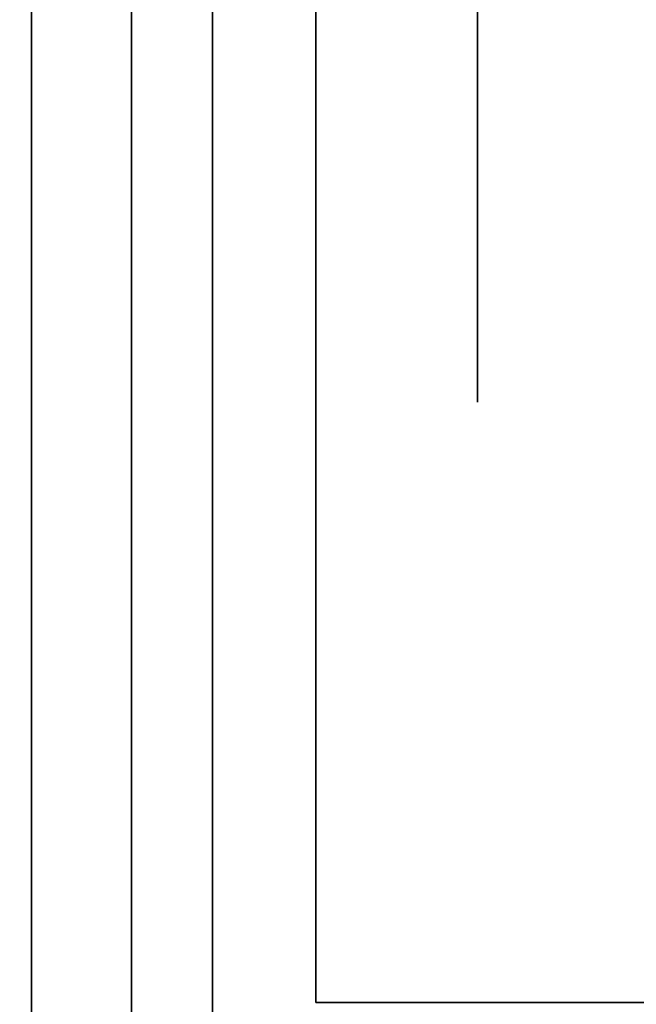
# Model space of a CAD drawing. Extents: x -1299 to -1246.9, y 2743.7 to 2747.9.
# Tile 190 of 1056: x -1292.999 to -1292.9609, y 2744.8428 to 2744.9037. Entities that reach past the tile are written whole.
import ezdxf

# ---------------------------------------------------------------- set-up
doc = ezdxf.new("R2010")
doc.units = 0
doc.header["$LTSCALE"] = 150
doc.header["$MEASUREMENT"] = 0
doc.layers.add('3DFACE_BOLT', color=7, linetype='CONTINUOUS')
doc.layers.add('3DFACE_SHAPE', color=7, linetype='CONTINUOUS')

msp = doc.modelspace()

# ---------------------------------------------------------------- linework, layer by layer
at = {"layer": '3DFACE_BOLT', "color": 1}
for points, invisible_edges in [([(-1292.970719, 2744.906824, 0.138), (-1292.970719, 2744.900136, 0.126417), (-1292.980719, 2744.906824, 0.138)], 14), ([(-1292.980719, 2744.906824, 0.138), (-1292.970719, 2744.900136, 0.126417), (-1292.980719, 2744.900136, 0.126417)], 3), ([(-1292.970719, 2744.900136, 0.149583), (-1292.970719, 2744.906824, 0.138), (-1292.980719, 2744.900136, 0.149583)], 14), ([(-1292.980719, 2744.900136, 0.149583), (-1292.970719, 2744.906824, 0.138), (-1292.980719, 2744.906824, 0.138)], 3), ([(-1292.980719, 2744.906824, 0.138), (-1292.980719, 2744.900136, 0.126417), (-1292.980719, 2744.900136, 0.149583)], 2), ([(-1292.970719, 2744.906824, 0.068), (-1292.970719, 2744.900136, 0.056417), (-1292.980719, 2744.906824, 0.068)], 14), ([(-1292.980719, 2744.906824, 0.068), (-1292.970719, 2744.900136, 0.056417), (-1292.980719, 2744.900136, 0.056417)], 3), ([(-1292.970719, 2744.900136, 0.079583), (-1292.970719, 2744.906824, 0.068), (-1292.980719, 2744.900136, 0.079583)], 14), ([(-1292.980719, 2744.900136, 0.079583), (-1292.970719, 2744.906824, 0.068), (-1292.980719, 2744.906824, 0.068)], 3), ([(-1292.980719, 2744.906824, 0.068), (-1292.980719, 2744.900136, 0.056417), (-1292.980719, 2744.900136, 0.079583)], 2), ([(-1292.970719, 2744.906824, 0.138), (-1292.970719, 2744.900136, 0.149583), (-1292.970719, 2744.900136, 0.126417)], 2), ([(-1292.970719, 2744.906824, 0.068), (-1292.970719, 2744.900136, 0.079583), (-1292.970719, 2744.900136, 0.056417)], 2), ([(-1292.980719, 2744.901449, 0.138), (-1292.980719, 2744.901057, 0.135528), (-1293.030719, 2744.901449, 0.138)], 14), ([(-1293.030719, 2744.901449, 0.138), (-1292.980719, 2744.901057, 0.135528), (-1293.030719, 2744.901057, 0.135528)], 3), ([(-1292.980719, 2744.901057, 0.140472), (-1292.980719, 2744.901449, 0.138), (-1293.030719, 2744.901057, 0.140472)], 14), ([(-1293.030719, 2744.901057, 0.140472), (-1292.980719, 2744.901449, 0.138), (-1293.030719, 2744.901449, 0.138)], 3), ([(-1292.980719, 2744.901449, 0.068), (-1292.980719, 2744.901057, 0.065528), (-1293.030719, 2744.901449, 0.068)], 14), ([(-1293.030719, 2744.901449, 0.068), (-1292.980719, 2744.901057, 0.065528), (-1293.030719, 2744.901057, 0.065528)], 3), ([(-1292.980719, 2744.901057, 0.070472), (-1292.980719, 2744.901449, 0.068), (-1293.030719, 2744.901057, 0.070472)], 14), ([(-1293.030719, 2744.901057, 0.070472), (-1292.980719, 2744.901449, 0.068), (-1293.030719, 2744.901449, 0.068)], 3), ([(-1292.980719, 2744.901057, 0.135528), (-1292.980719, 2744.899921, 0.133298), (-1293.030719, 2744.901057, 0.135528)], 14), ([(-1293.030719, 2744.901057, 0.135528), (-1292.980719, 2744.899921, 0.133298), (-1293.030719, 2744.899921, 0.133298)], 3), ([(-1292.980719, 2744.899921, 0.142702), (-1292.980719, 2744.901057, 0.140472), (-1293.030719, 2744.899921, 0.142702)], 14), ([(-1293.030719, 2744.899921, 0.142702), (-1292.980719, 2744.901057, 0.140472), (-1293.030719, 2744.901057, 0.140472)], 3), ([(-1292.980719, 2744.901057, 0.065528), (-1292.980719, 2744.899921, 0.063298), (-1293.030719, 2744.901057, 0.065528)], 14), ([(-1293.030719, 2744.901057, 0.065528), (-1292.980719, 2744.899921, 0.063298), (-1293.030719, 2744.899921, 0.063298)], 3), ([(-1292.980719, 2744.899921, 0.072702), (-1292.980719, 2744.901057, 0.070472), (-1293.030719, 2744.899921, 0.072702)], 14), ([(-1293.030719, 2744.899921, 0.072702), (-1292.980719, 2744.901057, 0.070472), (-1293.030719, 2744.901057, 0.070472)], 3), ([(-1292.980719, 2744.901449, 0.138), (-1292.980719, 2744.901057, 0.140472), (-1292.980719, 2744.901057, 0.135528)], 2), ([(-1292.980719, 2744.901449, 0.068), (-1292.980719, 2744.901057, 0.070472), (-1292.980719, 2744.901057, 0.065528)], 2), ([(-1292.980719, 2744.901057, 0.140472), (-1292.980719, 2744.899921, 0.142702), (-1292.980719, 2744.901057, 0.135528)], 14), ([(-1292.980719, 2744.901057, 0.135528), (-1292.980719, 2744.899921, 0.142702), (-1292.980719, 2744.899921, 0.133298)], 3), ([(-1292.980719, 2744.901057, 0.070472), (-1292.980719, 2744.899921, 0.072702), (-1292.980719, 2744.901057, 0.065528)], 14), ([(-1292.980719, 2744.901057, 0.065528), (-1292.980719, 2744.899921, 0.072702), (-1292.980719, 2744.899921, 0.063298)], 3), ([(-1292.980719, 2744.899921, 0.133298), (-1292.980719, 2744.898151, 0.131528), (-1293.030719, 2744.899921, 0.133298)], 14), ([(-1293.030719, 2744.899921, 0.133298), (-1292.980719, 2744.898151, 0.131528), (-1293.030719, 2744.898151, 0.131528)], 3), ([(-1292.980719, 2744.898151, 0.144472), (-1292.980719, 2744.899921, 0.142702), (-1293.030719, 2744.898151, 0.144472)], 14), ([(-1293.030719, 2744.898151, 0.144472), (-1292.980719, 2744.899921, 0.142702), (-1293.030719, 2744.899921, 0.142702)], 3), ([(-1292.980719, 2744.899921, 0.063298), (-1292.980719, 2744.898151, 0.061528), (-1293.030719, 2744.899921, 0.063298)], 14), ([(-1293.030719, 2744.899921, 0.063298), (-1292.980719, 2744.898151, 0.061528), (-1293.030719, 2744.898151, 0.061528)], 3), ([(-1292.980719, 2744.898151, 0.074472), (-1292.980719, 2744.899921, 0.072702), (-1293.030719, 2744.898151, 0.074472)], 14), ([(-1293.030719, 2744.898151, 0.074472), (-1292.980719, 2744.899921, 0.072702), (-1293.030719, 2744.899921, 0.072702)], 3), ([(-1292.970719, 2744.900136, 0.126417), (-1292.970719, 2744.886761, 0.126417), (-1292.980719, 2744.900136, 0.126417)], 14), ([(-1292.980719, 2744.900136, 0.126417), (-1292.970719, 2744.886761, 0.126417), (-1292.980719, 2744.886761, 0.126417)], 3), ([(-1292.970719, 2744.886761, 0.149583), (-1292.970719, 2744.900136, 0.149583), (-1292.980719, 2744.886761, 0.149583)], 14), ([(-1292.980719, 2744.886761, 0.149583), (-1292.970719, 2744.900136, 0.149583), (-1292.980719, 2744.900136, 0.149583)], 3), ([(-1292.980719, 2744.900136, 0.126417), (-1292.980719, 2744.886761, 0.126417), (-1292.980719, 2744.900136, 0.149583)], 14), ([(-1292.980719, 2744.900136, 0.149583), (-1292.980719, 2744.886761, 0.126417), (-1292.980719, 2744.886761, 0.149583)], 3), ([(-1292.970719, 2744.900136, 0.056417), (-1292.970719, 2744.886761, 0.056417), (-1292.980719, 2744.900136, 0.056417)], 14), ([(-1292.980719, 2744.900136, 0.056417), (-1292.970719, 2744.886761, 0.056417), (-1292.980719, 2744.886761, 0.056417)], 3), ([(-1292.970719, 2744.886761, 0.079583), (-1292.970719, 2744.900136, 0.079583), (-1292.980719, 2744.886761, 0.079583)], 14), ([(-1292.980719, 2744.886761, 0.079583), (-1292.970719, 2744.900136, 0.079583), (-1292.980719, 2744.900136, 0.079583)], 3), ([(-1292.980719, 2744.900136, 0.056417), (-1292.980719, 2744.886761, 0.056417), (-1292.980719, 2744.900136, 0.079583)], 14), ([(-1292.980719, 2744.900136, 0.079583), (-1292.980719, 2744.886761, 0.056417), (-1292.980719, 2744.886761, 0.079583)], 3), ([(-1292.980719, 2744.899921, 0.142702), (-1292.980719, 2744.898151, 0.144472), (-1292.980719, 2744.899921, 0.133298)], 14), ([(-1292.980719, 2744.899921, 0.133298), (-1292.980719, 2744.898151, 0.144472), (-1292.980719, 2744.898151, 0.131528)], 3), ([(-1292.980719, 2744.899921, 0.072702), (-1292.980719, 2744.898151, 0.074472), (-1292.980719, 2744.899921, 0.063298)], 14), ([(-1292.980719, 2744.899921, 0.063298), (-1292.980719, 2744.898151, 0.074472), (-1292.980719, 2744.898151, 0.061528)], 3), ([(-1292.970719, 2744.900136, 0.149583), (-1292.970719, 2744.886761, 0.149583), (-1292.970719, 2744.900136, 0.126417)], 14), ([(-1292.970719, 2744.900136, 0.126417), (-1292.970719, 2744.886761, 0.149583), (-1292.970719, 2744.886761, 0.126417)], 3), ([(-1292.970719, 2744.900136, 0.079583), (-1292.970719, 2744.886761, 0.079583), (-1292.970719, 2744.900136, 0.056417)], 14), ([(-1292.970719, 2744.900136, 0.056417), (-1292.970719, 2744.886761, 0.079583), (-1292.970719, 2744.886761, 0.056417)], 3), ([(-1292.980719, 2744.898151, 0.131528), (-1292.980719, 2744.895921, 0.130392), (-1293.030719, 2744.898151, 0.131528)], 14), ([(-1293.030719, 2744.898151, 0.131528), (-1292.980719, 2744.895921, 0.130392), (-1293.030719, 2744.895921, 0.130392)], 3), ([(-1292.980719, 2744.895921, 0.145608), (-1292.980719, 2744.898151, 0.144472), (-1293.030719, 2744.895921, 0.145608)], 14), ([(-1293.030719, 2744.895921, 0.145608), (-1292.980719, 2744.898151, 0.144472), (-1293.030719, 2744.898151, 0.144472)], 3), ([(-1292.980719, 2744.898151, 0.061528), (-1292.980719, 2744.895921, 0.060392), (-1293.030719, 2744.898151, 0.061528)], 14), ([(-1293.030719, 2744.898151, 0.061528), (-1292.980719, 2744.895921, 0.060392), (-1293.030719, 2744.895921, 0.060392)], 3), ([(-1292.980719, 2744.895921, 0.075608), (-1292.980719, 2744.898151, 0.074472), (-1293.030719, 2744.895921, 0.075608)], 14), ([(-1293.030719, 2744.895921, 0.075608), (-1292.980719, 2744.898151, 0.074472), (-1293.030719, 2744.898151, 0.074472)], 3), ([(-1292.980719, 2744.898151, 0.144472), (-1292.980719, 2744.895921, 0.145608), (-1292.980719, 2744.898151, 0.131528)], 14), ([(-1292.980719, 2744.898151, 0.131528), (-1292.980719, 2744.895921, 0.145608), (-1292.980719, 2744.895921, 0.130392)], 3), ([(-1292.980719, 2744.898151, 0.074472), (-1292.980719, 2744.895921, 0.075608), (-1292.980719, 2744.898151, 0.061528)], 14), ([(-1292.980719, 2744.898151, 0.061528), (-1292.980719, 2744.895921, 0.075608), (-1292.980719, 2744.895921, 0.060392)], 3), ([(-1292.980719, 2744.895921, 0.130392), (-1292.980719, 2744.893449, 0.13), (-1293.030719, 2744.895921, 0.130392)], 14), ([(-1293.030719, 2744.895921, 0.130392), (-1292.980719, 2744.893449, 0.13), (-1293.030719, 2744.893449, 0.13)], 3), ([(-1292.980719, 2744.893449, 0.146), (-1292.980719, 2744.895921, 0.145608), (-1293.030719, 2744.893449, 0.146)], 14), ([(-1293.030719, 2744.893449, 0.146), (-1292.980719, 2744.895921, 0.145608), (-1293.030719, 2744.895921, 0.145608)], 3), ([(-1292.980719, 2744.895921, 0.060392), (-1292.980719, 2744.893449, 0.06), (-1293.030719, 2744.895921, 0.060392)], 14), ([(-1293.030719, 2744.895921, 0.060392), (-1292.980719, 2744.893449, 0.06), (-1293.030719, 2744.893449, 0.06)], 3), ([(-1292.980719, 2744.893449, 0.076), (-1292.980719, 2744.895921, 0.075608), (-1293.030719, 2744.893449, 0.076)], 14), ([(-1293.030719, 2744.893449, 0.076), (-1292.980719, 2744.895921, 0.075608), (-1293.030719, 2744.895921, 0.075608)], 3), ([(-1292.980719, 2744.895921, 0.145608), (-1292.980719, 2744.893449, 0.146), (-1292.980719, 2744.895921, 0.130392)], 14), ([(-1292.980719, 2744.895921, 0.130392), (-1292.980719, 2744.893449, 0.146), (-1292.980719, 2744.893449, 0.13)], 3), ([(-1292.980719, 2744.895921, 0.075608), (-1292.980719, 2744.893449, 0.076), (-1292.980719, 2744.895921, 0.060392)], 14), ([(-1292.980719, 2744.895921, 0.060392), (-1292.980719, 2744.893449, 0.076), (-1292.980719, 2744.893449, 0.06)], 3), ([(-1292.980719, 2744.893449, 0.13), (-1292.980719, 2744.890976, 0.130392), (-1293.030719, 2744.893449, 0.13)], 14), ([(-1293.030719, 2744.893449, 0.13), (-1292.980719, 2744.890976, 0.130392), (-1293.030719, 2744.890976, 0.130392)], 3), ([(-1292.980719, 2744.890976, 0.145608), (-1292.980719, 2744.893449, 0.146), (-1293.030719, 2744.890976, 0.145608)], 14), ([(-1293.030719, 2744.890976, 0.145608), (-1292.980719, 2744.893449, 0.146), (-1293.030719, 2744.893449, 0.146)], 3), ([(-1292.980719, 2744.893449, 0.06), (-1292.980719, 2744.890976, 0.060392), (-1293.030719, 2744.893449, 0.06)], 14), ([(-1293.030719, 2744.893449, 0.06), (-1292.980719, 2744.890976, 0.060392), (-1293.030719, 2744.890976, 0.060392)], 3), ([(-1292.980719, 2744.890976, 0.075608), (-1292.980719, 2744.893449, 0.076), (-1293.030719, 2744.890976, 0.075608)], 14), ([(-1293.030719, 2744.890976, 0.075608), (-1292.980719, 2744.893449, 0.076), (-1293.030719, 2744.893449, 0.076)], 3), ([(-1292.980719, 2744.893449, 0.146), (-1292.980719, 2744.890976, 0.145608), (-1292.980719, 2744.893449, 0.13)], 14), ([(-1292.980719, 2744.893449, 0.13), (-1292.980719, 2744.890976, 0.145608), (-1292.980719, 2744.890976, 0.130392)], 3), ([(-1292.980719, 2744.893449, 0.076), (-1292.980719, 2744.890976, 0.075608), (-1292.980719, 2744.893449, 0.06)], 14), ([(-1292.980719, 2744.893449, 0.06), (-1292.980719, 2744.890976, 0.075608), (-1292.980719, 2744.890976, 0.060392)], 3), ([(-1292.980719, 2744.890976, 0.130392), (-1292.980719, 2744.888746, 0.131528), (-1293.030719, 2744.890976, 0.130392)], 14), ([(-1293.030719, 2744.890976, 0.130392), (-1292.980719, 2744.888746, 0.131528), (-1293.030719, 2744.888746, 0.131528)], 3), ([(-1292.980719, 2744.888746, 0.144472), (-1292.980719, 2744.890976, 0.145608), (-1293.030719, 2744.888746, 0.144472)], 14), ([(-1293.030719, 2744.888746, 0.144472), (-1292.980719, 2744.890976, 0.145608), (-1293.030719, 2744.890976, 0.145608)], 3), ([(-1292.980719, 2744.890976, 0.060392), (-1292.980719, 2744.888746, 0.061528), (-1293.030719, 2744.890976, 0.060392)], 14), ([(-1293.030719, 2744.890976, 0.060392), (-1292.980719, 2744.888746, 0.061528), (-1293.030719, 2744.888746, 0.061528)], 3), ([(-1292.980719, 2744.888746, 0.074472), (-1292.980719, 2744.890976, 0.075608), (-1293.030719, 2744.888746, 0.074472)], 14), ([(-1293.030719, 2744.888746, 0.074472), (-1292.980719, 2744.890976, 0.075608), (-1293.030719, 2744.890976, 0.075608)], 3), ([(-1292.980719, 2744.890976, 0.145608), (-1292.980719, 2744.888746, 0.144472), (-1292.980719, 2744.890976, 0.130392)], 14), ([(-1292.980719, 2744.890976, 0.130392), (-1292.980719, 2744.888746, 0.144472), (-1292.980719, 2744.888746, 0.131528)], 3), ([(-1292.980719, 2744.890976, 0.075608), (-1292.980719, 2744.888746, 0.074472), (-1292.980719, 2744.890976, 0.060392)], 14), ([(-1292.980719, 2744.890976, 0.060392), (-1292.980719, 2744.888746, 0.074472), (-1292.980719, 2744.888746, 0.061528)], 3), ([(-1292.980719, 2744.888746, 0.131528), (-1292.980719, 2744.886976, 0.133298), (-1293.030719, 2744.888746, 0.131528)], 14), ([(-1293.030719, 2744.888746, 0.131528), (-1292.980719, 2744.886976, 0.133298), (-1293.030719, 2744.886976, 0.133298)], 3), ([(-1292.980719, 2744.886976, 0.142702), (-1292.980719, 2744.888746, 0.144472), (-1293.030719, 2744.886976, 0.142702)], 14), ([(-1293.030719, 2744.886976, 0.142702), (-1292.980719, 2744.888746, 0.144472), (-1293.030719, 2744.888746, 0.144472)], 3), ([(-1292.980719, 2744.888746, 0.061528), (-1292.980719, 2744.886976, 0.063298), (-1293.030719, 2744.888746, 0.061528)], 14), ([(-1293.030719, 2744.888746, 0.061528), (-1292.980719, 2744.886976, 0.063298), (-1293.030719, 2744.886976, 0.063298)], 3), ([(-1292.980719, 2744.886976, 0.072702), (-1292.980719, 2744.888746, 0.074472), (-1293.030719, 2744.886976, 0.072702)], 14), ([(-1293.030719, 2744.886976, 0.072702), (-1292.980719, 2744.888746, 0.074472), (-1293.030719, 2744.888746, 0.074472)], 3), ([(-1292.980719, 2744.888746, 0.144472), (-1292.980719, 2744.886976, 0.142702), (-1292.980719, 2744.888746, 0.131528)], 14), ([(-1292.980719, 2744.888746, 0.131528), (-1292.980719, 2744.886976, 0.142702), (-1292.980719, 2744.886976, 0.133298)], 3), ([(-1292.980719, 2744.888746, 0.074472), (-1292.980719, 2744.886976, 0.072702), (-1292.980719, 2744.888746, 0.061528)], 14), ([(-1292.980719, 2744.888746, 0.061528), (-1292.980719, 2744.886976, 0.072702), (-1292.980719, 2744.886976, 0.063298)], 3), ([(-1292.980719, 2744.886976, 0.133298), (-1292.980719, 2744.88584, 0.135528), (-1293.030719, 2744.886976, 0.133298)], 14), ([(-1293.030719, 2744.886976, 0.133298), (-1292.980719, 2744.88584, 0.135528), (-1293.030719, 2744.88584, 0.135528)], 3), ([(-1292.980719, 2744.88584, 0.140472), (-1292.980719, 2744.886976, 0.142702), (-1293.030719, 2744.88584, 0.140472)], 14), ([(-1293.030719, 2744.88584, 0.140472), (-1292.980719, 2744.886976, 0.142702), (-1293.030719, 2744.886976, 0.142702)], 3), ([(-1292.980719, 2744.886976, 0.063298), (-1292.980719, 2744.88584, 0.065528), (-1293.030719, 2744.886976, 0.063298)], 14), ([(-1293.030719, 2744.886976, 0.063298), (-1292.980719, 2744.88584, 0.065528), (-1293.030719, 2744.88584, 0.065528)], 3), ([(-1292.980719, 2744.88584, 0.070472), (-1292.980719, 2744.886976, 0.072702), (-1293.030719, 2744.88584, 0.070472)], 14), ([(-1293.030719, 2744.88584, 0.070472), (-1292.980719, 2744.886976, 0.072702), (-1293.030719, 2744.886976, 0.072702)], 3), ([(-1292.980719, 2744.886976, 0.142702), (-1292.980719, 2744.88584, 0.140472), (-1292.980719, 2744.886976, 0.133298)], 14), ([(-1292.980719, 2744.886976, 0.133298), (-1292.980719, 2744.88584, 0.140472), (-1292.980719, 2744.88584, 0.135528)], 3), ([(-1292.980719, 2744.886976, 0.072702), (-1292.980719, 2744.88584, 0.070472), (-1292.980719, 2744.886976, 0.063298)], 14), ([(-1292.980719, 2744.886976, 0.063298), (-1292.980719, 2744.88584, 0.070472), (-1292.980719, 2744.88584, 0.065528)], 3), ([(-1292.970719, 2744.886761, 0.126417), (-1292.970719, 2744.880074, 0.138), (-1292.980719, 2744.886761, 0.126417)], 14), ([(-1292.980719, 2744.886761, 0.126417), (-1292.970719, 2744.880074, 0.138), (-1292.980719, 2744.880074, 0.138)], 3), ([(-1292.970719, 2744.880074, 0.138), (-1292.970719, 2744.886761, 0.149583), (-1292.980719, 2744.880074, 0.138)], 14), ([(-1292.980719, 2744.880074, 0.138), (-1292.970719, 2744.886761, 0.149583), (-1292.980719, 2744.886761, 0.149583)], 3), ([(-1292.980719, 2744.886761, 0.126417), (-1292.980719, 2744.880074, 0.138), (-1292.980719, 2744.886761, 0.149583)], 12), ([(-1292.970719, 2744.886761, 0.056417), (-1292.970719, 2744.880074, 0.068), (-1292.980719, 2744.886761, 0.056417)], 14), ([(-1292.980719, 2744.886761, 0.056417), (-1292.970719, 2744.880074, 0.068), (-1292.980719, 2744.880074, 0.068)], 3), ([(-1292.970719, 2744.880074, 0.068), (-1292.970719, 2744.886761, 0.079583), (-1292.980719, 2744.880074, 0.068)], 14), ([(-1292.980719, 2744.880074, 0.068), (-1292.970719, 2744.886761, 0.079583), (-1292.980719, 2744.886761, 0.079583)], 3), ([(-1292.980719, 2744.886761, 0.056417), (-1292.980719, 2744.880074, 0.068), (-1292.980719, 2744.886761, 0.079583)], 12), ([(-1292.970719, 2744.886761, 0.149583), (-1292.970719, 2744.880074, 0.138), (-1292.970719, 2744.886761, 0.126417)], 12), ([(-1292.970719, 2744.886761, 0.079583), (-1292.970719, 2744.880074, 0.068), (-1292.970719, 2744.886761, 0.056417)], 12), ([(-1292.980719, 2744.88584, 0.135528), (-1292.980719, 2744.885449, 0.138), (-1293.030719, 2744.88584, 0.135528)], 14), ([(-1293.030719, 2744.88584, 0.135528), (-1292.980719, 2744.885449, 0.138), (-1293.030719, 2744.885449, 0.138)], 3), ([(-1292.980719, 2744.885449, 0.138), (-1292.980719, 2744.88584, 0.140472), (-1293.030719, 2744.885449, 0.138)], 14), ([(-1293.030719, 2744.885449, 0.138), (-1292.980719, 2744.88584, 0.140472), (-1293.030719, 2744.88584, 0.140472)], 3), ([(-1292.980719, 2744.88584, 0.065528), (-1292.980719, 2744.885449, 0.068), (-1293.030719, 2744.88584, 0.065528)], 14), ([(-1293.030719, 2744.88584, 0.065528), (-1292.980719, 2744.885449, 0.068), (-1293.030719, 2744.885449, 0.068)], 3), ([(-1292.980719, 2744.885449, 0.068), (-1292.980719, 2744.88584, 0.070472), (-1293.030719, 2744.885449, 0.068)], 14), ([(-1293.030719, 2744.885449, 0.068), (-1292.980719, 2744.88584, 0.070472), (-1293.030719, 2744.88584, 0.070472)], 3), ([(-1292.980719, 2744.88584, 0.140472), (-1292.980719, 2744.885449, 0.138), (-1292.980719, 2744.88584, 0.135528)], 12), ([(-1292.980719, 2744.88584, 0.070472), (-1292.980719, 2744.885449, 0.068), (-1292.980719, 2744.88584, 0.065528)], 12)]:
    msp.add_3dface(points, dxfattribs=dict(at, invisible_edges=invisible_edges))
at = {"layer": '3DFACE_SHAPE', "color": 13}
for points, invisible_edges in [([(-1292.998319, 2744.893449, 0.0595), (-1292.998319, 2744.928449, -2.8), (-1292.998319, 2744.779459, 0.06199)], 15), ([(-1292.998319, 2744.779459, 0.06199), (-1292.998319, 2744.928449, -2.8), (-1292.998319, 2744.773449, 0.0595)], 3), ([(-1292.998319, 2744.928449, -2.8), (-1292.998319, 2744.738449, -2.8), (-1292.998319, 2744.773449, 0.0595)], 14), ([(-1292.998319, 2744.893449, 0.0595), (-1292.998319, 2744.899459, 0.06199), (-1292.998319, 2744.928449, -2.8)], 14), ([(-1292.998319, 2744.899459, 0.06199), (-1292.998319, 2744.901949, 0.068), (-1292.998319, 2744.928449, -2.8)], 14), ([(-1292.998319, 2744.928449, -2.8), (-1292.998319, 2744.901949, 0.068), (-1292.998319, 2744.928449, 0.206)], 3), ([(-1292.998319, 2744.901949, 0.138), (-1292.998319, 2744.928449, 0.206), (-1292.998319, 2744.901949, 0.068)], 15), ([(-1292.998319, 2744.901949, 0.138), (-1292.998319, 2744.899459, 0.14401), (-1292.998319, 2744.928449, 0.206)], 14), ([(-1292.998319, 2744.928449, 0.206), (-1292.998319, 2744.899459, 0.14401), (-1292.998319, 2744.893449, 0.206)], 3), ([(-1292.998319, 2744.928449, 0.206), (-1292.998319, 2744.893449, 0.206), (-1292.992119, 2744.928449, 0.206)], 14), ([(-1292.998319, 2744.893449, 0.206), (-1292.998319, 2744.773449, 0.206), (-1292.992119, 2744.928449, 0.206)], 14), ([(-1292.992119, 2744.928449, 0.206), (-1292.998319, 2744.773449, 0.206), (-1292.992119, 2744.738449, 0.206)], 3), ([(-1292.998319, 2744.738449, -2.8), (-1292.998319, 2744.928449, -2.8), (-1292.992119, 2744.738449, -2.8)], 14), ([(-1292.998319, 2744.928449, -2.8), (-1292.992119, 2744.928449, -2.8), (-1292.992119, 2744.738449, -2.8)], 13), ([(-1292.992119, 2744.738449, 0.206), (-1292.992119, 2744.893449, 0.1465), (-1292.992119, 2744.928449, 0.206)], 3), ([(-1292.992119, 2744.893449, 0.1465), (-1292.992119, 2744.899459, 0.14401), (-1292.992119, 2744.928449, 0.206)], 14), ([(-1292.992119, 2744.928449, 0.206), (-1292.992119, 2744.899459, 0.14401), (-1292.992119, 2744.928449, 0.138)], 3), ([(-1292.992119, 2744.899459, 0.14401), (-1292.992119, 2744.901949, 0.138), (-1292.992119, 2744.928449, 0.138)], 14), ([(-1292.992119, 2744.901949, 0.068), (-1292.992119, 2744.928449, 0.068), (-1292.992119, 2744.899459, 0.13199)], 15), ([(-1292.992119, 2744.899459, 0.13199), (-1292.992119, 2744.928449, 0.068), (-1292.992119, 2744.901949, 0.138)], 3), ([(-1292.992119, 2744.928449, 0.068), (-1292.992119, 2744.928449, 0.138), (-1292.992119, 2744.901949, 0.138)], 14), ([(-1292.992119, 2744.901949, 0.068), (-1292.992119, 2744.899459, 0.06199), (-1292.992119, 2744.928449, 0.068)], 14), ([(-1292.992119, 2744.928449, 0.068), (-1292.992119, 2744.899459, 0.06199), (-1292.992119, 2744.928449, -2.8)], 3), ([(-1292.992119, 2744.899459, 0.06199), (-1292.992119, 2744.893449, 0.0595), (-1292.992119, 2744.928449, -2.8)], 14), ([(-1292.992119, 2744.773449, 0.0595), (-1292.992119, 2744.928449, -2.8), (-1292.992119, 2744.893449, 0.0595)], 15), ([(-1292.992119, 2744.928449, -2.8), (-1292.992119, 2744.773449, 0.0595), (-1292.992119, 2744.767438, 0.06199)], 13), ([(-1292.992119, 2744.767438, 0.06199), (-1292.992119, 2744.738449, -2.8), (-1292.992119, 2744.928449, -2.8)], 13), ([(-1292.987119, 2744.901949, 0.138), (-1292.987119, 2744.899459, 0.14401), (-1292.987119, 2744.925549, 0.138)], 14), ([(-1292.987119, 2744.899459, 0.14401), (-1292.987119, 2744.893449, 0.1465), (-1292.987119, 2744.925549, 0.138)], 14), ([(-1292.987119, 2744.925549, 0.138), (-1292.987119, 2744.893449, 0.1465), (-1292.987119, 2744.925549, 0.173)], 15), ([(-1292.987119, 2744.893449, 0.1465), (-1292.987119, 2744.887438, 0.14401), (-1292.987119, 2744.925549, 0.173)], 14), ([(-1292.987119, 2744.925549, 0.173), (-1292.987119, 2744.887438, 0.14401), (-1292.987119, 2744.836549, 0.173)], 3), ([(-1292.987119, 2744.836549, 0.033), (-1292.987119, 2744.899459, 0.06199), (-1292.987119, 2744.925549, 0.033)], 3), ([(-1292.987119, 2744.899459, 0.06199), (-1292.987119, 2744.925549, 0.068), (-1292.987119, 2744.925549, 0.033)], 13), ([(-1292.987119, 2744.899459, 0.06199), (-1292.987119, 2744.901949, 0.068), (-1292.987119, 2744.925549, 0.068)], 14), ([(-1292.987119, 2744.901949, 0.138), (-1292.987119, 2744.925549, 0.138), (-1292.987119, 2744.899459, 0.07401)], 15), ([(-1292.987119, 2744.899459, 0.07401), (-1292.987119, 2744.925549, 0.138), (-1292.987119, 2744.901949, 0.068)], 3), ([(-1292.987119, 2744.925549, 0.138), (-1292.987119, 2744.925549, 0.068), (-1292.987119, 2744.901949, 0.068)], 14), ([(-1292.987119, 2744.836549, 0.173), (-1292.980719, 2744.893449, 0.173), (-1292.987119, 2744.925549, 0.173)], 3), ([(-1292.980719, 2744.893449, 0.173), (-1292.980719, 2744.925549, 0.173), (-1292.987119, 2744.925549, 0.173)], 12), ([(-1292.980719, 2744.925549, 0.033), (-1292.980719, 2744.842949, 0.033), (-1292.987119, 2744.925549, 0.033)], 2), ([(-1292.987119, 2744.925549, 0.033), (-1292.980719, 2744.842949, 0.033), (-1292.987119, 2744.836549, 0.033)], 3), ([(-1292.980719, 2744.893449, 0.173), (-1292.980719, 2744.899459, 0.14401), (-1292.980719, 2744.925549, 0.173)], 15), ([(-1292.980719, 2744.899459, 0.14401), (-1292.980719, 2744.901949, 0.138), (-1292.980719, 2744.925549, 0.173)], 14), ([(-1292.980719, 2744.925549, 0.173), (-1292.980719, 2744.901949, 0.138), (-1292.980719, 2744.899459, 0.13199)], 13), ([(-1292.980719, 2744.899459, 0.13199), (-1292.980719, 2744.901949, 0.068), (-1292.980719, 2744.925549, 0.173)], 15), ([(-1292.980719, 2744.901949, 0.068), (-1292.980719, 2744.925549, 0.033), (-1292.980719, 2744.925549, 0.173)], 13), ([(-1292.980719, 2744.901949, 0.068), (-1292.980719, 2744.899459, 0.06199), (-1292.980719, 2744.925549, 0.033)], 14), ([(-1292.980719, 2744.899459, 0.06199), (-1292.980719, 2744.893449, 0.0595), (-1292.980719, 2744.925549, 0.033)], 14), ([(-1292.980719, 2744.925549, 0.033), (-1292.980719, 2744.893449, 0.0595), (-1292.980719, 2744.887438, 0.06199)], 13), ([(-1292.980719, 2744.925549, 0.033), (-1292.980719, 2744.887438, 0.06199), (-1292.980719, 2744.842949, 0.033)], 3), ([(-1292.998319, 2744.899459, 0.06199), (-1292.992119, 2744.899459, 0.06199), (-1292.998319, 2744.901949, 0.068)], 3), ([(-1292.992119, 2744.899459, 0.06199), (-1292.992119, 2744.901949, 0.068), (-1292.998319, 2744.901949, 0.068)], 14), ([(-1292.998319, 2744.901949, 0.068), (-1292.992119, 2744.901949, 0.068), (-1292.998319, 2744.899459, 0.07401)], 3), ([(-1292.992119, 2744.901949, 0.068), (-1292.992119, 2744.899459, 0.07401), (-1292.998319, 2744.899459, 0.07401)], 14), ([(-1292.998319, 2744.899459, 0.13199), (-1292.992119, 2744.899459, 0.13199), (-1292.998319, 2744.901949, 0.138)], 3), ([(-1292.992119, 2744.899459, 0.13199), (-1292.992119, 2744.901949, 0.138), (-1292.998319, 2744.901949, 0.138)], 14), ([(-1292.998319, 2744.901949, 0.138), (-1292.992119, 2744.901949, 0.138), (-1292.998319, 2744.899459, 0.14401)], 3), ([(-1292.992119, 2744.901949, 0.138), (-1292.992119, 2744.899459, 0.14401), (-1292.998319, 2744.899459, 0.14401)], 14), ([(-1292.998319, 2744.899459, 0.13199), (-1292.998319, 2744.901949, 0.138), (-1292.998319, 2744.899459, 0.07401)], 14), ([(-1292.998319, 2744.899459, 0.07401), (-1292.998319, 2744.901949, 0.138), (-1292.998319, 2744.901949, 0.068)], 3), ([(-1292.992119, 2744.899459, 0.07401), (-1292.992119, 2744.901949, 0.068), (-1292.992119, 2744.899459, 0.13199)], 14), ([(-1292.987119, 2744.899459, 0.13199), (-1292.987119, 2744.901949, 0.138), (-1292.987119, 2744.899459, 0.07401)], 14), ([(-1292.980719, 2744.899459, 0.07401), (-1292.987119, 2744.899459, 0.07401), (-1292.980719, 2744.901949, 0.068)], 3), ([(-1292.987119, 2744.899459, 0.07401), (-1292.987119, 2744.901949, 0.068), (-1292.980719, 2744.901949, 0.068)], 14), ([(-1292.980719, 2744.901949, 0.068), (-1292.987119, 2744.901949, 0.068), (-1292.980719, 2744.899459, 0.06199)], 3), ([(-1292.987119, 2744.901949, 0.068), (-1292.987119, 2744.899459, 0.06199), (-1292.980719, 2744.899459, 0.06199)], 14), ([(-1292.980719, 2744.899459, 0.14401), (-1292.987119, 2744.899459, 0.14401), (-1292.980719, 2744.901949, 0.138)], 3), ([(-1292.987119, 2744.899459, 0.14401), (-1292.987119, 2744.901949, 0.138), (-1292.980719, 2744.901949, 0.138)], 14), ([(-1292.980719, 2744.901949, 0.138), (-1292.987119, 2744.901949, 0.138), (-1292.980719, 2744.899459, 0.13199)], 3), ([(-1292.987119, 2744.901949, 0.138), (-1292.987119, 2744.899459, 0.13199), (-1292.980719, 2744.899459, 0.13199)], 14), ([(-1292.980719, 2744.899459, 0.07401), (-1292.980719, 2744.901949, 0.068), (-1292.980719, 2744.899459, 0.13199)], 14), ([(-1292.998319, 2744.893449, 0.0595), (-1292.992119, 2744.893449, 0.0595), (-1292.998319, 2744.899459, 0.06199)], 3), ([(-1292.992119, 2744.893449, 0.0595), (-1292.992119, 2744.899459, 0.06199), (-1292.998319, 2744.899459, 0.06199)], 14), ([(-1292.998319, 2744.899459, 0.07401), (-1292.992119, 2744.899459, 0.07401), (-1292.998319, 2744.893449, 0.0765)], 3), ([(-1292.992119, 2744.899459, 0.07401), (-1292.992119, 2744.893449, 0.0765), (-1292.998319, 2744.893449, 0.0765)], 14), ([(-1292.998319, 2744.893449, 0.1295), (-1292.992119, 2744.893449, 0.1295), (-1292.998319, 2744.899459, 0.13199)], 3), ([(-1292.992119, 2744.893449, 0.1295), (-1292.992119, 2744.899459, 0.13199), (-1292.998319, 2744.899459, 0.13199)], 14), ([(-1292.998319, 2744.899459, 0.14401), (-1292.992119, 2744.899459, 0.14401), (-1292.998319, 2744.893449, 0.1465)], 3), ([(-1292.992119, 2744.899459, 0.14401), (-1292.992119, 2744.893449, 0.1465), (-1292.998319, 2744.893449, 0.1465)], 14), ([(-1292.998319, 2744.899459, 0.14401), (-1292.998319, 2744.893449, 0.1465), (-1292.998319, 2744.893449, 0.206)], 14), ([(-1292.998319, 2744.899459, 0.07401), (-1292.998319, 2744.893449, 0.0765), (-1292.998319, 2744.899459, 0.13199)], 14), ([(-1292.998319, 2744.893449, 0.0765), (-1292.998319, 2744.893449, 0.1295), (-1292.998319, 2744.899459, 0.13199)], 13), ([(-1292.992119, 2744.899459, 0.13199), (-1292.992119, 2744.893449, 0.1295), (-1292.992119, 2744.899459, 0.07401)], 14), ([(-1292.992119, 2744.893449, 0.1295), (-1292.992119, 2744.893449, 0.0765), (-1292.992119, 2744.899459, 0.07401)], 13), ([(-1292.987119, 2744.893449, 0.0595), (-1292.987119, 2744.899459, 0.06199), (-1292.987119, 2744.836549, 0.033)], 14), ([(-1292.987119, 2744.899459, 0.07401), (-1292.987119, 2744.893449, 0.0765), (-1292.987119, 2744.899459, 0.13199)], 14), ([(-1292.987119, 2744.893449, 0.0765), (-1292.987119, 2744.893449, 0.1295), (-1292.987119, 2744.899459, 0.13199)], 13), ([(-1292.980719, 2744.899459, 0.06199), (-1292.987119, 2744.899459, 0.06199), (-1292.980719, 2744.893449, 0.0595)], 3), ([(-1292.987119, 2744.899459, 0.06199), (-1292.987119, 2744.893449, 0.0595), (-1292.980719, 2744.893449, 0.0595)], 14), ([(-1292.980719, 2744.893449, 0.0765), (-1292.987119, 2744.893449, 0.0765), (-1292.980719, 2744.899459, 0.07401)], 3), ([(-1292.987119, 2744.893449, 0.0765), (-1292.987119, 2744.899459, 0.07401), (-1292.980719, 2744.899459, 0.07401)], 14), ([(-1292.980719, 2744.899459, 0.13199), (-1292.987119, 2744.899459, 0.13199), (-1292.980719, 2744.893449, 0.1295)], 3), ([(-1292.987119, 2744.899459, 0.13199), (-1292.987119, 2744.893449, 0.1295), (-1292.980719, 2744.893449, 0.1295)], 14), ([(-1292.980719, 2744.893449, 0.1465), (-1292.987119, 2744.893449, 0.1465), (-1292.980719, 2744.899459, 0.14401)], 3), ([(-1292.987119, 2744.893449, 0.1465), (-1292.987119, 2744.899459, 0.14401), (-1292.980719, 2744.899459, 0.14401)], 14), ([(-1292.980719, 2744.893449, 0.1465), (-1292.980719, 2744.899459, 0.14401), (-1292.980719, 2744.893449, 0.173)], 14), ([(-1292.980719, 2744.893449, 0.0765), (-1292.980719, 2744.899459, 0.07401), (-1292.980719, 2744.893449, 0.1295)], 14), ([(-1292.980719, 2744.893449, 0.1295), (-1292.980719, 2744.899459, 0.07401), (-1292.980719, 2744.899459, 0.13199)], 3), ([(-1292.998319, 2744.887438, 0.06199), (-1292.992119, 2744.887438, 0.06199), (-1292.998319, 2744.893449, 0.0595)], 3), ([(-1292.992119, 2744.887438, 0.06199), (-1292.992119, 2744.893449, 0.0595), (-1292.998319, 2744.893449, 0.0595)], 14), ([(-1292.998319, 2744.893449, 0.0765), (-1292.992119, 2744.893449, 0.0765), (-1292.998319, 2744.887438, 0.07401)], 3), ([(-1292.992119, 2744.893449, 0.0765), (-1292.992119, 2744.887438, 0.07401), (-1292.998319, 2744.887438, 0.07401)], 14), ([(-1292.998319, 2744.887438, 0.13199), (-1292.992119, 2744.887438, 0.13199), (-1292.998319, 2744.893449, 0.1295)], 3), ([(-1292.992119, 2744.887438, 0.13199), (-1292.992119, 2744.893449, 0.1295), (-1292.998319, 2744.893449, 0.1295)], 14), ([(-1292.998319, 2744.893449, 0.1465), (-1292.992119, 2744.893449, 0.1465), (-1292.998319, 2744.887438, 0.14401)], 3), ([(-1292.992119, 2744.893449, 0.1465), (-1292.992119, 2744.887438, 0.14401), (-1292.998319, 2744.887438, 0.14401)], 14), ([(-1292.998319, 2744.887438, 0.06199), (-1292.998319, 2744.893449, 0.0595), (-1292.998319, 2744.779459, 0.06199)], 14), ([(-1292.998319, 2744.887438, 0.13199), (-1292.998319, 2744.893449, 0.1295), (-1292.998319, 2744.887438, 0.07401)], 14), ([(-1292.998319, 2744.887438, 0.07401), (-1292.998319, 2744.893449, 0.1295), (-1292.998319, 2744.893449, 0.0765)], 3), ([(-1292.998319, 2744.887438, 0.14401), (-1292.998319, 2744.773449, 0.206), (-1292.998319, 2744.893449, 0.1465)], 3), ([(-1292.998319, 2744.773449, 0.206), (-1292.998319, 2744.893449, 0.206), (-1292.998319, 2744.893449, 0.1465)], 14), ([(-1292.992119, 2744.887438, 0.14401), (-1292.992119, 2744.893449, 0.1465), (-1292.992119, 2744.779459, 0.14401)], 14), ([(-1292.992119, 2744.779459, 0.14401), (-1292.992119, 2744.893449, 0.1465), (-1292.992119, 2744.773449, 0.1465)], 3), ([(-1292.992119, 2744.893449, 0.1465), (-1292.992119, 2744.738449, 0.206), (-1292.992119, 2744.773449, 0.1465)], 15), ([(-1292.992119, 2744.893449, 0.1295), (-1292.992119, 2744.779459, 0.07401), (-1292.992119, 2744.893449, 0.0765)], 15), ([(-1292.992119, 2744.893449, 0.0765), (-1292.992119, 2744.779459, 0.07401), (-1292.992119, 2744.887438, 0.07401)], 3), ([(-1292.992119, 2744.779459, 0.07401), (-1292.992119, 2744.893449, 0.1295), (-1292.992119, 2744.773449, 0.0765)], 3), ([(-1292.992119, 2744.893449, 0.1295), (-1292.992119, 2744.887438, 0.13199), (-1292.992119, 2744.773449, 0.0765)], 14), ([(-1292.992119, 2744.887438, 0.06199), (-1292.992119, 2744.773449, 0.0595), (-1292.992119, 2744.893449, 0.0595)], 3), ([(-1292.987119, 2744.893449, 0.0765), (-1292.987119, 2744.887438, 0.07401), (-1292.987119, 2744.893449, 0.1295)], 14), ([(-1292.987119, 2744.887438, 0.07401), (-1292.987119, 2744.884949, 0.068), (-1292.987119, 2744.893449, 0.1295)], 14), ([(-1292.987119, 2744.893449, 0.1295), (-1292.987119, 2744.884949, 0.068), (-1292.987119, 2744.887438, 0.13199)], 3), ([(-1292.987119, 2744.893449, 0.0595), (-1292.987119, 2744.836549, 0.068), (-1292.987119, 2744.887438, 0.06199)], 3), ([(-1292.987119, 2744.836549, 0.068), (-1292.987119, 2744.893449, 0.0595), (-1292.987119, 2744.836549, 0.033)], 3), ([(-1292.980719, 2744.893449, 0.0595), (-1292.987119, 2744.893449, 0.0595), (-1292.980719, 2744.887438, 0.06199)], 3), ([(-1292.987119, 2744.893449, 0.0595), (-1292.987119, 2744.887438, 0.06199), (-1292.980719, 2744.887438, 0.06199)], 14), ([(-1292.980719, 2744.887438, 0.07401), (-1292.987119, 2744.887438, 0.07401), (-1292.980719, 2744.893449, 0.0765)], 3), ([(-1292.987119, 2744.887438, 0.07401), (-1292.987119, 2744.893449, 0.0765), (-1292.980719, 2744.893449, 0.0765)], 14), ([(-1292.980719, 2744.893449, 0.1295), (-1292.987119, 2744.893449, 0.1295), (-1292.980719, 2744.887438, 0.13199)], 3), ([(-1292.987119, 2744.893449, 0.1295), (-1292.987119, 2744.887438, 0.13199), (-1292.980719, 2744.887438, 0.13199)], 14), ([(-1292.980719, 2744.887438, 0.14401), (-1292.987119, 2744.887438, 0.14401), (-1292.980719, 2744.893449, 0.1465)], 3), ([(-1292.987119, 2744.887438, 0.14401), (-1292.987119, 2744.893449, 0.1465), (-1292.980719, 2744.893449, 0.1465)], 14), ([(-1292.980719, 2744.842949, 0.173), (-1292.980719, 2744.893449, 0.173), (-1292.987119, 2744.836549, 0.173)], 14), ([(-1292.980719, 2744.842949, 0.173), (-1292.980719, 2744.887438, 0.14401), (-1292.980719, 2744.893449, 0.173)], 3), ([(-1292.980719, 2744.887438, 0.14401), (-1292.980719, 2744.893449, 0.1465), (-1292.980719, 2744.893449, 0.173)], 14), ([(-1292.980719, 2744.887438, 0.07401), (-1292.980719, 2744.893449, 0.0765), (-1292.980719, 2744.887438, 0.13199)], 14), ([(-1292.980719, 2744.887438, 0.13199), (-1292.980719, 2744.893449, 0.0765), (-1292.980719, 2744.893449, 0.1295)], 3), ([(-1292.998319, 2744.887438, 0.07401), (-1292.992119, 2744.887438, 0.07401), (-1292.998319, 2744.884949, 0.068)], 3), ([(-1292.992119, 2744.887438, 0.07401), (-1292.992119, 2744.884949, 0.068), (-1292.998319, 2744.884949, 0.068)], 14), ([(-1292.998319, 2744.884949, 0.068), (-1292.992119, 2744.884949, 0.068), (-1292.998319, 2744.887438, 0.06199)], 3), ([(-1292.992119, 2744.884949, 0.068), (-1292.992119, 2744.887438, 0.06199), (-1292.998319, 2744.887438, 0.06199)], 14), ([(-1292.998319, 2744.887438, 0.14401), (-1292.992119, 2744.887438, 0.14401), (-1292.998319, 2744.884949, 0.138)], 3), ([(-1292.992119, 2744.887438, 0.14401), (-1292.992119, 2744.884949, 0.138), (-1292.998319, 2744.884949, 0.138)], 14), ([(-1292.998319, 2744.884949, 0.138), (-1292.992119, 2744.884949, 0.138), (-1292.998319, 2744.887438, 0.13199)], 3), ([(-1292.992119, 2744.884949, 0.138), (-1292.992119, 2744.887438, 0.13199), (-1292.998319, 2744.887438, 0.13199)], 14), ([(-1292.998319, 2744.779459, 0.06199), (-1292.998319, 2744.781949, 0.068), (-1292.998319, 2744.887438, 0.06199)], 14), ([(-1292.998319, 2744.781949, 0.068), (-1292.998319, 2744.884949, 0.068), (-1292.998319, 2744.887438, 0.06199)], 13), ([(-1292.998319, 2744.781949, 0.068), (-1292.998319, 2744.887438, 0.13199), (-1292.998319, 2744.884949, 0.068)], 15), ([(-1292.998319, 2744.884949, 0.068), (-1292.998319, 2744.887438, 0.13199), (-1292.998319, 2744.887438, 0.07401)], 3), ([(-1292.998319, 2744.887438, 0.13199), (-1292.998319, 2744.781949, 0.068), (-1292.998319, 2744.884949, 0.138)], 3), ([(-1292.998319, 2744.779459, 0.14401), (-1292.998319, 2744.773449, 0.1465), (-1292.998319, 2744.887438, 0.14401)], 14), ([(-1292.998319, 2744.773449, 0.1465), (-1292.998319, 2744.773449, 0.206), (-1292.998319, 2744.887438, 0.14401)], 15), ([(-1292.998319, 2744.887438, 0.14401), (-1292.998319, 2744.884949, 0.138), (-1292.998319, 2744.779459, 0.14401)], 14), ([(-1292.992119, 2744.779459, 0.07401), (-1292.992119, 2744.781949, 0.068), (-1292.992119, 2744.887438, 0.07401)], 14), ([(-1292.992119, 2744.887438, 0.07401), (-1292.992119, 2744.781949, 0.068), (-1292.992119, 2744.884949, 0.068)], 3), ([(-1292.992119, 2744.773449, 0.0765), (-1292.992119, 2744.887438, 0.13199), (-1292.992119, 2744.773449, 0.1295)], 15), ([(-1292.992119, 2744.887438, 0.13199), (-1292.992119, 2744.779459, 0.13199), (-1292.992119, 2744.773449, 0.1295)], 13), ([(-1292.992119, 2744.887438, 0.13199), (-1292.992119, 2744.884949, 0.138), (-1292.992119, 2744.779459, 0.13199)], 14), ([(-1292.992119, 2744.884949, 0.138), (-1292.992119, 2744.887438, 0.14401), (-1292.992119, 2744.781949, 0.138)], 14), ([(-1292.992119, 2744.781949, 0.138), (-1292.992119, 2744.887438, 0.14401), (-1292.992119, 2744.779459, 0.14401)], 3), ([(-1292.992119, 2744.779459, 0.06199), (-1292.992119, 2744.773449, 0.0595), (-1292.992119, 2744.887438, 0.06199)], 14), ([(-1292.992119, 2744.887438, 0.06199), (-1292.992119, 2744.884949, 0.068), (-1292.992119, 2744.779459, 0.06199)], 14), ([(-1292.987119, 2744.887438, 0.14401), (-1292.987119, 2744.836549, 0.138), (-1292.987119, 2744.836549, 0.173)], 13), ([(-1292.987119, 2744.887438, 0.14401), (-1292.987119, 2744.884949, 0.138), (-1292.987119, 2744.836549, 0.138)], 14), ([(-1292.987119, 2744.884949, 0.138), (-1292.987119, 2744.887438, 0.13199), (-1292.987119, 2744.836549, 0.138)], 14), ([(-1292.987119, 2744.884949, 0.068), (-1292.987119, 2744.836549, 0.138), (-1292.987119, 2744.887438, 0.13199)], 15), ([(-1292.987119, 2744.887438, 0.06199), (-1292.987119, 2744.836549, 0.068), (-1292.987119, 2744.884949, 0.068)], 3), ([(-1292.980719, 2744.887438, 0.06199), (-1292.987119, 2744.887438, 0.06199), (-1292.980719, 2744.884949, 0.068)], 3), ([(-1292.987119, 2744.887438, 0.06199), (-1292.987119, 2744.884949, 0.068), (-1292.980719, 2744.884949, 0.068)], 14), ([(-1292.980719, 2744.884949, 0.068), (-1292.987119, 2744.884949, 0.068), (-1292.980719, 2744.887438, 0.07401)], 3), ([(-1292.987119, 2744.884949, 0.068), (-1292.987119, 2744.887438, 0.07401), (-1292.980719, 2744.887438, 0.07401)], 14), ([(-1292.980719, 2744.887438, 0.13199), (-1292.987119, 2744.887438, 0.13199), (-1292.980719, 2744.884949, 0.138)], 3), ([(-1292.987119, 2744.887438, 0.13199), (-1292.987119, 2744.884949, 0.138), (-1292.980719, 2744.884949, 0.138)], 14), ([(-1292.980719, 2744.884949, 0.138), (-1292.987119, 2744.884949, 0.138), (-1292.980719, 2744.887438, 0.14401)], 3), ([(-1292.987119, 2744.884949, 0.138), (-1292.987119, 2744.887438, 0.14401), (-1292.980719, 2744.887438, 0.14401)], 14), ([(-1292.980719, 2744.887438, 0.06199), (-1292.980719, 2744.884949, 0.068), (-1292.980719, 2744.842949, 0.033)], 14), ([(-1292.980719, 2744.842949, 0.033), (-1292.980719, 2744.884949, 0.068), (-1292.980719, 2744.887438, 0.07401)], 13), ([(-1292.980719, 2744.887438, 0.13199), (-1292.980719, 2744.884949, 0.138), (-1292.980719, 2744.887438, 0.07401)], 14), ([(-1292.980719, 2744.887438, 0.07401), (-1292.980719, 2744.884949, 0.138), (-1292.980719, 2744.842949, 0.033)], 15), ([(-1292.980719, 2744.884949, 0.138), (-1292.980719, 2744.887438, 0.14401), (-1292.980719, 2744.842949, 0.173)], 14), ([(-1292.998319, 2744.781949, 0.068), (-1292.998319, 2744.779459, 0.07401), (-1292.998319, 2744.884949, 0.138)], 14), ([(-1292.998319, 2744.884949, 0.138), (-1292.998319, 2744.779459, 0.07401), (-1292.998319, 2744.781949, 0.138)], 15), ([(-1292.998319, 2744.884949, 0.138), (-1292.998319, 2744.781949, 0.138), (-1292.998319, 2744.779459, 0.14401)], 13), ([(-1292.992119, 2744.779459, 0.13199), (-1292.992119, 2744.884949, 0.138), (-1292.992119, 2744.781949, 0.138)], 3), ([(-1292.992119, 2744.884949, 0.068), (-1292.992119, 2744.781949, 0.068), (-1292.992119, 2744.779459, 0.06199)], 13), ([(-1292.987119, 2744.836549, 0.068), (-1292.987119, 2744.836549, 0.138), (-1292.987119, 2744.884949, 0.068)], 14), ([(-1292.980719, 2744.884949, 0.138), (-1292.980719, 2744.842949, 0.173), (-1292.980719, 2744.842949, 0.033)], 13), ([(-1292.898119, 2744.836549, 0.173), (-1292.980719, 2744.842949, 0.173), (-1292.987119, 2744.836549, 0.173)], 3), ([(-1292.980719, 2744.842949, 0.033), (-1292.898119, 2744.836549, 0.033), (-1292.987119, 2744.836549, 0.033)], 13), ([(-1292.927119, 2744.842949, 0.173), (-1292.933129, 2744.842949, 0.14401), (-1292.980719, 2744.842949, 0.173)], 15), ([(-1292.933129, 2744.842949, 0.14401), (-1292.935619, 2744.842949, 0.138), (-1292.980719, 2744.842949, 0.173)], 14), ([(-1292.980719, 2744.842949, 0.173), (-1292.935619, 2744.842949, 0.138), (-1292.933129, 2744.842949, 0.13199)], 13), ([(-1292.933129, 2744.842949, 0.13199), (-1292.935619, 2744.842949, 0.068), (-1292.980719, 2744.842949, 0.173)], 15), ([(-1292.935619, 2744.842949, 0.068), (-1292.933129, 2744.842949, 0.06199), (-1292.980719, 2744.842949, 0.173)], 14), ([(-1292.980719, 2744.842949, 0.173), (-1292.933129, 2744.842949, 0.06199), (-1292.980719, 2744.842949, 0.033)], 3), ([(-1292.933129, 2744.842949, 0.06199), (-1292.898119, 2744.842949, 0.033), (-1292.980719, 2744.842949, 0.033)], 13), ([(-1292.927119, 2744.842949, 0.173), (-1292.980719, 2744.842949, 0.173), (-1292.898119, 2744.836549, 0.173)], 14), ([(-1292.980719, 2744.842949, 0.033), (-1292.898119, 2744.842949, 0.033), (-1292.898119, 2744.836549, 0.033)], 12)]:
    msp.add_3dface(points, dxfattribs=dict(at, invisible_edges=invisible_edges))

doc.saveas('drawing.dxf')
